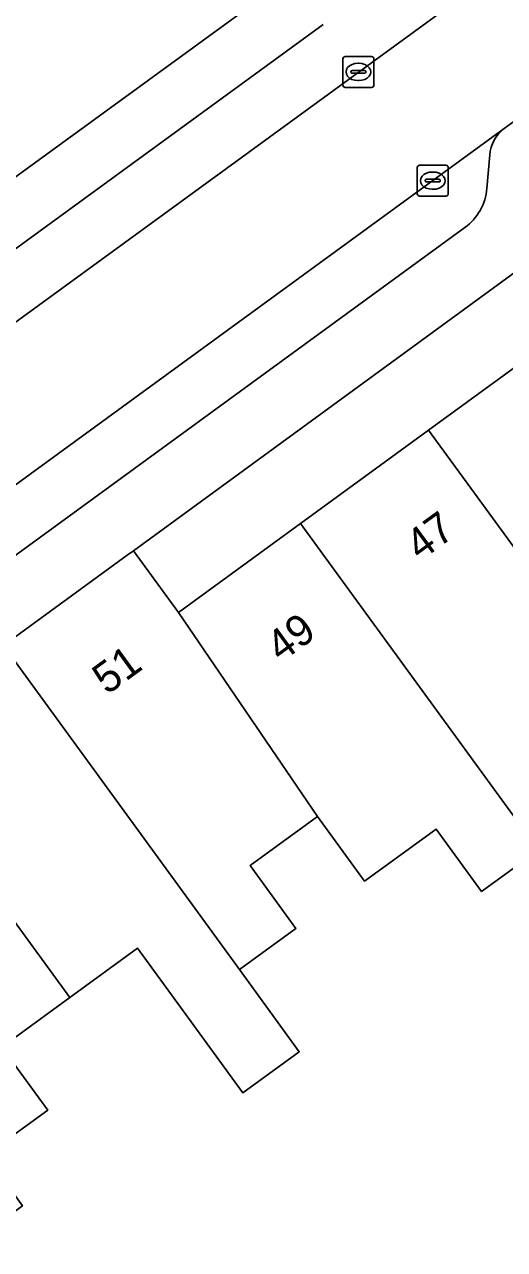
# Model space of a CAD drawing. Extents: x 159817 to 160765, y 380688 to 381638.
# Drawn here: x 159975.21 to 159990.74, y 381366.64 to 381406.28 of the extents above; entities that cross this region are included whole.
import ezdxf

# ---------------------------------------------------------------- set-up
doc = ezdxf.new("R2010")
doc.units = 0
for name, color, linetype in [('IMGEO_Erf', 7, 'Continuous'), ('IMGEO_Kolk', 7, 'Continuous'), ('IMGEO_Pand', 7, 'Continuous'), ('IMGEO_Pand_nummerreeks', 7, 'Continuous'), ('IMGEO_Parkeervlak_open', 7, 'Continuous'), ('IMGEO_Rijbaan_lokaal_open', 7, 'Continuous'), ('IMGEO_Voetpad_open', 7, 'Continuous')]:
    doc.layers.add(name, color=color, linetype=linetype)

msp = doc.modelspace()

# ---------------------------------------------------------------- linework, layer by layer
at = {"layer": 'IMGEO_Erf'}
for points in [[(159974.5, 381436.789), (159976.268, 381434.419), (159973.529, 381432.375), (159970.27, 381429.946), (159968.491, 381432.538), (159966.738, 381431.231), (159966.76, 381431.202), (159968.321, 381429.109), (159968.5, 381428.869), (159965.725, 381426.868), (159962.84, 381424.787), (159961.193, 381427.187), (159960.205, 381426.474), (159961.801, 381424.205), (159960.206, 381423.055), (159957.604, 381421.178), (159957.509, 381421.311), (159957.343, 381421.544), (159955.995, 381423.437), (159955.84, 381423.323), (159957.401, 381421.132), (159973.223, 381400.119), (160000, 381419.611)], [(159991.848, 381379.562), (159990.004, 381378.219), (159988.53, 381380.243), (159986.217, 381378.558), (159984.692, 381380.652), (159982.507, 381379.06), (159983.99, 381377.025), (159982.165, 381375.695), (159984.103, 381373.035), (159982.278, 381371.705), (159980.34, 381374.365), (159978.866, 381376.387), (159976.67, 381374.787), (159974.474, 381373.187), (159975.96, 381371.148), (159974.145, 381369.825), (159973.954, 381369.686), (159975.142, 381368.054), (159973.519, 381366.872), (159972.33, 381368.503), (159970.846, 381370.54), (159968.616, 381368.916), (159966.387, 381367.292), (159967.89, 381365.229)]]:
    msp.add_lwpolyline(points, dxfattribs=at)
msp.add_lwpolyline([(159996.361, 381399.037), (159995.514, 381400.196), (159994.213, 381400.552), (159978.734, 381389.247), (159980.188, 381387.252), (159984.145, 381390.135), (159988.289, 381393.155), (159993.203, 381396.735)], close=True, dxfattribs=at)
at = {"layer": 'IMGEO_Kolk'}
for p, q in [((159985.514, 381404.316), (159985.514, 381405.168)), ((159985.589, 381405.242), (159986.441, 381405.242)), ((159986.002, 381405.022), (159986.027, 381405.022)), ((159986.515, 381405.168), (159986.515, 381404.316)), ((159985.773, 381404.736), (159985.773, 381404.748)), ((159986.211, 381404.699), (159985.813, 381404.699)), ((159985.816, 381404.785), (159986.214, 381404.785)), ((159986.257, 381404.748), (159986.257, 381404.736)), ((159986.441, 381404.242), (159985.589, 381404.242)), ((159986.025, 381404.462), (159986, 381404.462)), ((159987.921, 381400.798), (159987.921, 381401.65)), ((159987.996, 381401.724), (159988.848, 381401.724)), ((159988.409, 381401.504), (159988.434, 381401.504)), ((159988.922, 381401.65), (159988.922, 381400.798)), ((159988.18, 381401.218), (159988.18, 381401.23)), ((159988.618, 381401.181), (159988.22, 381401.181)), ((159988.223, 381401.267), (159988.621, 381401.267)), ((159988.664, 381401.23), (159988.664, 381401.218)), ((159988.848, 381400.724), (159987.996, 381400.724)), ((159988.432, 381400.944), (159988.407, 381400.944))]:
    msp.add_line(p, q, dxfattribs=at)
for points in [[(159985.514, 381404.316), (159985.514, 381405.168)], [(159985.589, 381405.242), (159986.441, 381405.242)], [(159986.515, 381405.168), (159986.515, 381404.316)], [(159986.441, 381404.242), (159985.589, 381404.242)], [(159987.921, 381400.798), (159987.921, 381401.65)], [(159987.996, 381401.724), (159988.848, 381401.724)], [(159988.922, 381401.65), (159988.922, 381400.798)], [(159988.848, 381400.724), (159987.996, 381400.724)]]:
    msp.add_lwpolyline(points, dxfattribs=at)
for centre, radius, start, end in [((159985.591, 381405.166), 0.0765, 91.552, 178.448), ((159985.591, 381405.166), 0.0765, 91.552, 178.448), ((159986.439, 381405.166), 0.0765, 1.552, 88.448), ((159986.439, 381405.166), 0.0765, 1.552, 88.448), ((159985.813, 381404.745), 0.0403, 85.8775, 175.7526), ((159985.81, 381404.735), 0.0366, 178.938, 274.7102), ((159986.214, 381404.742), 0.043, 264.8664, 352.4533), ((159986.218, 381404.747), 0.0386, 1.7309, 96.639), ((159985.591, 381404.318), 0.0765, 181.552, 268.448), ((159985.591, 381404.318), 0.0765, 181.552, 268.448), ((159986.439, 381404.318), 0.0765, 271.552, 358.448), ((159986.439, 381404.318), 0.0765, 271.552, 358.448), ((159987.998, 381401.648), 0.0765, 91.552, 178.448), ((159987.998, 381401.648), 0.0765, 91.552, 178.448), ((159988.846, 381401.648), 0.0765, 1.552, 88.448), ((159988.846, 381401.648), 0.0765, 1.552, 88.448), ((159988.22, 381401.227), 0.0403, 85.8775, 175.7526), ((159988.217, 381401.217), 0.0366, 178.938, 274.7102), ((159988.621, 381401.224), 0.043, 264.8664, 352.4533), ((159988.625, 381401.229), 0.0386, 1.7309, 96.639), ((159987.998, 381400.8), 0.0765, 181.552, 268.448), ((159987.998, 381400.8), 0.0765, 181.552, 268.448), ((159988.846, 381400.8), 0.0765, 271.552, 358.448), ((159988.846, 381400.8), 0.0765, 271.552, 358.448)]:
    msp.add_arc(centre, radius, start, end, dxfattribs=at)
for centre, major_axis, ratio, start_param, end_param in [((159986.001, 381404.742), (-0.387, 0.002), 0.722429, 4.712389, 7.853982), ((159986.026, 381404.742), (-0.39, 0.002), 0.717154, 1.570796, 4.712389), ((159988.408, 381401.224), (-0.387, 0.002), 0.722429, 4.712389, 7.853982), ((159988.433, 381401.224), (-0.39, 0.002), 0.717154, 1.570796, 4.712389)]:
    msp.add_ellipse(centre, major_axis=major_axis, ratio=ratio, start_param=start_param, end_param=end_param, dxfattribs=at)
at = {"layer": 'IMGEO_Pand'}
for points in [[(159992.802, 381386.96), (159994.954, 381388.527), (159998.144, 381384.149), (160000, 381385.5), (160000.903, 381386.158), (160000, 381387.398), (159993.203, 381396.735), (159988.289, 381393.155)], [(159992.802, 381386.96), (159988.289, 381393.155), (159984.145, 381390.135), (159991.848, 381379.562), (159993.692, 381380.906), (159992.235, 381382.906), (159994.535, 381384.582)], [(159980.188, 381387.252), (159984.692, 381380.652), (159986.217, 381378.558), (159988.53, 381380.243), (159990.004, 381378.219), (159991.848, 381379.562), (159984.145, 381390.135)], [(159974.524, 381386.18), (159982.165, 381375.695), (159983.99, 381377.025), (159982.507, 381379.06), (159984.692, 381380.652), (159980.188, 381387.252), (159978.734, 381389.247), (159978.535, 381389.102)], [(159970.504, 381383.25), (159976.67, 381374.787), (159978.866, 381376.387), (159980.34, 381374.365), (159982.278, 381371.705), (159984.103, 381373.035), (159982.165, 381375.695), (159974.524, 381386.18)], [(159970.504, 381383.25), (159966.492, 381380.328), (159974.145, 381369.825), (159975.96, 381371.148), (159974.474, 381373.187), (159976.67, 381374.787)]]:
    msp.add_lwpolyline(points, close=True, dxfattribs=at)
at = {"layer": 'IMGEO_Parkeervlak_open'}
for points in [[(159965.726, 381389.957), (159966.9, 381390.809), (160000, 381414.93), (160007.472, 381420.376), (160008.242, 381420.937)], [(159984.879, 381406.277), (159966.861, 381393.146)], [(159990.733, 381402.91), (159969.406, 381387.371), (159968.06, 381386.387)], [(159990.174, 381400.974), (159990.264, 381402.055)], [(159971.495, 381386.617), (159989.46, 381399.706)]]:
    msp.add_lwpolyline(points, dxfattribs=at)
for centre, radius, start, end in [((159991.464, 381401.953), 1.204, 127.3634, 175.1437), ((159988.431, 381401.12), 1.749, 306.0353, 355.1977)]:
    msp.add_arc(centre, radius, start, end, dxfattribs=at)
at = {"layer": 'IMGEO_Rijbaan_lokaal_open'}
msp.add_lwpolyline([(160007.472, 381420.376), (160000, 381414.93), (159966.9, 381390.809), (159969.406, 381387.371), (159990.733, 381402.91), (159991.564, 381403.516), (159994.706, 381405.805), (159995.208, 381406.171), (160000, 381409.662), (160009.981, 381416.934)], close=True, dxfattribs=at)
at = {"layer": 'IMGEO_Voetpad_open'}
for points in [[(159948.833, 381367.509), (159954.124, 381371.316), (159954.428, 381371.537), (159958.389, 381374.423), (159962.45, 381377.382), (159966.492, 381380.328), (159970.504, 381383.25), (159974.524, 381386.18), (159978.535, 381389.102), (159978.734, 381389.247), (159994.213, 381400.552), (159997.287, 381402.797), (160000, 381404.778), (160012.915, 381414.21), (160017.226, 381417.351), (160021.266, 381420.294), (160025.303, 381423.236), (160029.417, 381426.233), (160033.412, 381429.144), (160037.568, 381432.172), (160038.859, 381433.197), (160052.148, 381442.81), (160050.226, 381446.2)], [(160025.115, 381437.941), (160006.457, 381424.324), (160006.453, 381424.321), (160003.64, 381422.268), (160000, 381419.611), (159973.223, 381400.119), (159971.191, 381398.64), (159952.534, 381385.059), (159950.421, 381383.521), (159948.981, 381382.473), (159929.338, 381368.476), (159900.122, 381352.484), (159895.831, 381350.135), (159893.13, 381348.697), (159890.213, 381347.131), (159882.744, 381343.216), (159882.026, 381342.84), (159872.678, 381337.949), (159871.877, 381337.552)], [(159966.861, 381393.146), (159984.879, 381406.277)], [(159995.208, 381406.171), (159994.706, 381405.805), (159995.318, 381404.964), (159992.176, 381402.675), (159991.564, 381403.516), (159990.733, 381402.91)], [(159990.264, 381402.055), (159990.174, 381400.974)], [(159989.46, 381399.706), (159971.495, 381386.617)]]:
    msp.add_lwpolyline(points, dxfattribs=at)
for centre, radius, start, end in [((159991.464, 381401.953), 1.204, 127.3634, 175.1437), ((159988.431, 381401.12), 1.749, 306.0353, 355.1977)]:
    msp.add_arc(centre, radius, start, end, dxfattribs=at)

# ---------------------------------------------------------------- texts
at = {"layer": 'IMGEO_Pand_nummerreeks'}
for s, rotation, p in [('47', 36.0787, (159988.016, 381388.898)), ('49', 36.0787, (159983.507, 381385.613)), ('51', 36.0781, (159977.881, 381384.567))]:
    msp.add_text(s, height=1, rotation=rotation, dxfattribs=at).set_placement(p)

doc.saveas('drawing.dxf')
